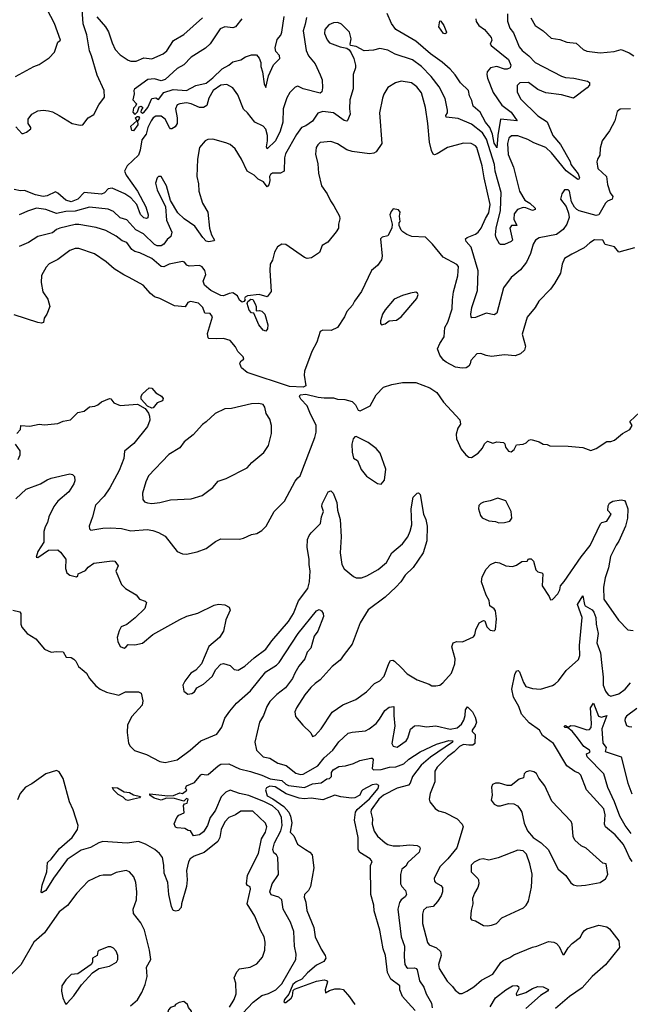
# Model space of a CAD drawing. Extents: x 1268547 to 1425625, y 515768 to 616754.
# Tile 365 of 507: x 1336078 to 1340683, y 582246 to 589679. Entities that reach past the tile are written whole.
import ezdxf

# ---------------------------------------------------------------- set-up
doc = ezdxf.new("R2010")
doc.units = 0

msp = doc.modelspace()

# ---------------------------------------------------------------- linework, layer by layer
at = {"layer": '0CON10XD'}
for points in [[(1336045, 589250), (1336185, 589325.6), (1336225, 589340), (1336300, 589390), (1336340, 589435), (1336365, 589510), (1336386.4, 589523.6), (1336339.8, 589649.8), (1336284.4, 589755), (1336281.9, 589825), (1336258.3, 589898.3), (1336243.3, 589943.3), (1336241.8, 589971.8), (1336257.1, 590055), (1336255.3, 590095), (1336215, 590223.3), (1336203.8, 590285), (1336176.9, 590315), (1336095, 590363.6), (1336055, 590401.4)], [(1336049, 588869), (1336095, 588820.8), (1336105, 588819.2), (1336130.3, 588829.7), (1336161.2, 588855), (1336161.2, 588865), (1336140.8, 588895), (1336142.7, 588927.3), (1336170, 588965), (1336215, 588990.6), (1336255, 588995.5), (1336295, 588992.2), (1336325, 588984.3), (1336375, 588955.6), (1336474.6, 588894.6), (1336535, 588882.7), (1336553.8, 588886.2), (1336595, 588937.5), (1336636.9, 588963.1), (1336674.7, 589035.3), (1336717.3, 589095), (1336715.3, 589145.3), (1336661.5, 589261.5), (1336620.4, 589405), (1336603.1, 589445), (1336584.8, 589565), (1336557, 589647), (1336545.8, 589795)], [(1338239.6, 589695), (1338231.5, 589645), (1338214.7, 589595), (1338237.7, 589447.7), (1338256.5, 589405), (1338305.6, 589345), (1338345, 589262), (1338357.9, 589225), (1338361.6, 589165), (1338356.2, 589135), (1338345, 589125.5), (1338216.7, 589156.7), (1338175, 589176.5), (1338155, 589170), (1338115, 589130), (1338091.2, 589088.8), (1338065.3, 589005), (1338062.6, 588905), (1338042.8, 588837.2), (1338006, 588765), (1337945, 588704.6), (1337938.3, 588718.3), (1337947.3, 588765), (1337945.6, 588805.6), (1337933, 588853), (1337914.2, 588875), (1337850, 588905), (1337795.6, 588975.6), (1337764.5, 589004.5), (1337722.4, 589112.4), (1337685, 589164.3), (1337639.5, 589189.5), (1337595, 589184.7), (1337537.8, 589145), (1337503.6, 589086.4), (1337489.8, 589030.2), (1337465, 589015.6), (1337435, 589016.8), (1337370, 589045), (1337335, 589052.6), (1337285.3, 589044.7), (1337265, 589035.6), (1337252.5, 589005), (1337265, 588937.5), (1337264.7, 588895), (1337249.4, 588870.6), (1337225, 588855.3), (1337215, 588856.2), (1337207.8, 588865), (1337175, 588928.9), (1337145, 588951.2), (1337105, 588951.1), (1337085, 588936.9), (1337069.1, 588915), (1337043.5, 588865), (1337032.5, 588815), (1336998.6, 588771.4), (1336985.7, 588694.3), (1336972.6, 588657.4), (1336889.4, 588575), (1336868.5, 588535), (1336880.4, 588505), (1336966.4, 588385), (1337030, 588265), (1337046.9, 588205), (1337045, 588182.5), (1337035, 588178.6), (1337015, 588183.5), (1336989.4, 588209.4), (1336961.2, 588285), (1336915.4, 588335.4), (1336871.8, 588365), (1336775, 588407.5), (1336745, 588403.1), (1336718.1, 588371.9), (1336695, 588360.6), (1336565, 588373.6), (1336515.7, 588324.3), (1336465, 588305.2), (1336425.5, 588315.5), (1336365, 588370), (1336348.3, 588378.3), (1336285, 588349.8), (1336255, 588344.2), (1336197.5, 588357.5), (1336115, 588388.5), (1336083.1, 588386.9), (1336035, 588396.9)], [(1336660.4, 589700.4), (1336725.3, 589625.3), (1336748.3, 589588.3), (1336774.7, 589505), (1336798.8, 589455), (1336835, 589414.4), (1336895, 589373.1), (1336915, 589365.7), (1336955, 589367.1), (1337015, 589390), (1337075, 589384.2), (1337159.4, 589420.6), (1337187.1, 589445), (1337238.3, 589521.7), (1337315, 589567.5), (1337456.5, 589693.5)], [(1337753.3, 589685), (1337705.8, 589624.2), (1337685, 589618), (1337625, 589624), (1337590.7, 589609.3), (1337515, 589495.8), (1337479.2, 589465), (1337371.9, 589395), (1337315, 589339.4), (1337265, 589310), (1337175, 589227.5), (1337145, 589216.9), (1337095, 589232.5), (1337045, 589228.5), (1336943.3, 589155), (1336937.5, 589145), (1336941.7, 589118.3), (1336930, 589075), (1336957.5, 589045), (1336950, 589025), (1336935, 589010), (1336930.7, 588980.7), (1336945, 588962.5), (1336965, 588982.5), (1336980, 589020), (1336993.9, 589026.1), (1337005.6, 589015), (1336993, 588997), (1336992.4, 588982.4), (1337002.8, 588972.8), (1337015, 588977.7), (1337045, 589015.4), (1337074.8, 589085.2), (1337105, 589089.6), (1337125, 589076.2), (1337165, 589129.2), (1337235, 589153.3), (1337335, 589143.9), (1337405, 589181.8), (1337485, 589200.7), (1337535, 589239.4), (1337605, 589306.9), (1337654.8, 589335.2), (1337685, 589360.9), (1337744.4, 589375.6), (1337780.2, 589399.8), (1337825, 589414.4), (1337863, 589413), (1337885, 589388), (1337896.2, 589355), (1337895.7, 589325), (1337909.7, 589285), (1337922.3, 589195), (1337935, 589167.5), (1337953.5, 589255), (1337990.8, 589339.2), (1338039.2, 589385), (1338037.9, 589407.9), (1338010, 589440), (1338004.3, 589465.7), (1338020.5, 589529.5), (1338047.5, 589562.5), (1338055.6, 589584.4), (1338072.8, 589702.8)], [(1339516.7, 589685), (1339519.6, 589665), (1339540.9, 589635), (1339582.2, 589605), (1339634.4, 589545), (1339639.2, 589525), (1339627.1, 589495), (1339633.3, 589485), (1339765, 589378.2), (1339782.1, 589335), (1339777.1, 589315), (1339755, 589305.7), (1339735, 589306.1), (1339675, 589324.5), (1339629.4, 589315), (1339603.5, 589285), (1339600, 589265), (1339605, 589238.8), (1339649.7, 589129.7), (1339713.3, 589035), (1339785, 588980), (1339830, 588915), (1339705, 588928), (1339682.9, 588805), (1339675, 588711.2), (1339672.2, 588725), (1339655, 588746.7), (1339643.8, 588815), (1339624.1, 588864.1), (1339590.2, 588905), (1339549.7, 588979.7), (1339497.6, 589025), (1339488.5, 589068.5), (1339470, 589105), (1339463.6, 589145), (1339403.3, 589203.3), (1339362.6, 589262.6), (1339323.1, 589305), (1339265, 589357.8), (1339175, 589422.3), (1339065.9, 589515.9), (1338915.6, 589605), (1338881.3, 589651.3), (1338848.6, 589725)], [(1339757.8, 589722.2), (1339757.7, 589667.7), (1339775.4, 589615), (1339800.9, 589580.9), (1339845.4, 589475), (1339867.7, 589447.7), (1339916.3, 589406.3), (1339964.3, 589355), (1340165, 589253.1), (1340195, 589242.9), (1340257, 589237), (1340360, 589215), (1340373.9, 589203.9), (1340373.8, 589185), (1340356.2, 589165), (1340255, 589087.8), (1340165, 589111.8), (1340045, 589126.6), (1339985, 589152.4), (1339914.4, 589205.6), (1339848.8, 589201.2), (1339828.3, 589181.7), (1339830.5, 589135), (1339855, 589081.4), (1339985, 588953.1), (1340056.7, 588906.7), (1340099.2, 588805), (1340156.2, 588736.2), (1340228.1, 588608.1), (1340235.3, 588585), (1340290, 588515), (1340298.9, 588485), (1340295, 588475.6), (1340286.2, 588473.8), (1340199, 588539), (1340088, 588675), (1340045, 588713.7), (1339955, 588748.2), (1339911.1, 588775), (1339835, 588801.9), (1339787.1, 588802.9), (1339766.6, 588783.4), (1339756.2, 588745), (1339761.9, 588661.9), (1339802.9, 588565), (1339848.2, 588385), (1339887.8, 588317.8), (1339925, 588294.3), (1339964.3, 588255), (1339964, 588245), (1339945, 588239.6), (1339895, 588258.9), (1339875, 588260)], [(1339875, 588260), (1339832.9, 588247.1), (1339807.7, 588212.3), (1339804.2, 588174.3), (1339826.7, 588125), (1339785.6, 588124.4), (1339774.3, 588105.7), (1339793.3, 588015), (1339785, 588003.3), (1339735, 587981.2), (1339705, 587981.2), (1339695, 587987.5), (1339671.2, 588031.2), (1339666.4, 588055), (1339670.8, 588105), (1339702.6, 588237.4), (1339708.3, 588375), (1339664.4, 588535), (1339657.7, 588585), (1339597.2, 588777.2), (1339567.7, 588825), (1339485, 588891.1), (1339385, 588933.5), (1339295, 588942), (1339292, 588955), (1339302.9, 588975), (1339304.4, 588995), (1339287.1, 589085), (1339241.9, 589171.9), (1339180.1, 589250.1), (1339108.6, 589325), (1339041.2, 589375), (1338909.8, 589419.8), (1338855, 589447.8), (1338795, 589461.9), (1338745, 589450), (1338675, 589443.3), (1338615, 589477.5), (1338573.3, 589483.3), (1338570, 589495), (1338578, 589535), (1338565.8, 589585), (1338505, 589644.3), (1338476.9, 589656.9), (1338445, 589656.4), (1338409.2, 589640.8), (1338378.1, 589605), (1338376.7, 589575), (1338396.3, 589526.3), (1338415, 589504), (1338495, 589473.3), (1338543.9, 589463.9), (1338561.7, 589451.7), (1338578.3, 589428.3), (1338597.1, 589387.1), (1338610.8, 589335), (1338610.8, 589315), (1338592.9, 589265), (1338591.7, 589158.3), (1338567.1, 589075), (1338564.4, 589005), (1338570, 588965), (1338550.8, 588919.2), (1338545, 588913.8), (1338525, 588919.2), (1338445, 588975.4), (1338363.3, 588986.7), (1338326.5, 588973.5), (1338285, 588912.5), (1338235, 588876.9), (1338203.6, 588866.4), (1338165, 588811.9), (1338083.2, 588666.8), (1338074.7, 588635), (1338073.5, 588535), (1338045, 588519.3), (1337985, 588520.6), (1337969.3, 588510.7), (1337961.4, 588495), (1337964.4, 588465), (1337957.6, 588432.4), (1337945, 588416.2), (1337916.2, 588455), (1337875, 588474), (1337845.8, 588505.8), (1337793.3, 588535), (1337751.5, 588625), (1337702.5, 588705), (1337665, 588736.5), (1337631.3, 588748.7), (1337535, 588778.1), (1337495.8, 588774.2), (1337476.7, 588765), (1337434.4, 588715), (1337419.4, 588625), (1337413.1, 588495), (1337425, 588440), (1337427.5, 588385), (1337456.7, 588295), (1337495.6, 588225), (1337508.5, 588105), (1337523.8, 588053.8), (1337546.2, 588015), (1337540.7, 588009.3), (1337505, 588001.9), (1337485, 588008.1), (1337459.1, 588035), (1337399.3, 588119.3), (1337318.1, 588175), (1337271.3, 588221.3), (1337215.5, 588315), (1337185, 588423.8), (1337145, 588494), (1337125, 588496.2), (1337113.3, 588485), (1337102, 588445), (1337114.3, 588395), (1337176.4, 588266.4), (1337185.4, 588165), (1337223.9, 588075), (1337217.3, 588042.7), (1337190.2, 588019.8), (1337165.9, 587984.1), (1337145, 587972.9), (1337115, 587972.2), (1337095, 587983.1), (1337011.2, 588061.2), (1336953.4, 588093.4), (1336885, 588168), (1336835, 588182.7), (1336785, 588229.8), (1336745, 588249.2), (1336605, 588263.2), (1336495, 588233.3), (1336425, 588230.8), (1336355, 588217.1), (1336275, 588247.1), (1336205, 588255.4), (1336135.4, 588234.6), (1336110.2, 588219.8), (1336075, 588206.5)], [(1339285, 589572.5), (1339274.2, 589575), (1339239.5, 589625), (1339245, 589671.2), (1339255, 589667.5), (1339276.1, 589635), (1339295.5, 589585), (1339293.9, 589576.1), (1339285, 589572.5)], [(1339932.4, 589692.4), (1339965, 589635.8), (1340025, 589595.6), (1340085, 589540.5), (1340150.6, 589530.6), (1340205, 589510.5), (1340275, 589501.4), (1340328, 589455), (1340355, 589442.7), (1340455, 589429.1), (1340560.7, 589439.3), (1340615, 589452.9), (1340675, 589428.8), (1340710, 589405)], [(1340683.3, 589006.7), (1340605, 589003.8), (1340583.8, 588985), (1340567.1, 588915), (1340525, 588840.8), (1340469.4, 588765), (1340455, 588710), (1340454.1, 588655.9), (1340434.4, 588625.6), (1340430, 588605), (1340437.5, 588555), (1340504.4, 588494.4), (1340511.9, 588435), (1340530.7, 588370.7), (1340550, 588345), (1340546.9, 588325), (1340511.5, 588308.5), (1340495, 588293.8), (1340445, 588205.8), (1340425, 588200), (1340296.7, 588235), (1340280, 588245), (1340262.9, 588262.9), (1340240, 588305), (1340225, 588383.3), (1340215, 588393.8), (1340186.4, 588393.6), (1340166.7, 588365), (1340156.7, 588325), (1340198.6, 588268.6), (1340217.5, 588217.5), (1340221.1, 588185), (1340205, 588135.7), (1340176, 588094), (1340125, 588056.7), (1339995, 588031.9), (1339966.5, 588013.5), (1339950.3, 587985), (1339930.3, 587915), (1339900.7, 587849.3), (1339855, 587790), (1339785, 587733.3), (1339726.4, 587655), (1339677.3, 587462.7), (1339655, 587450), (1339595, 587464.5), (1339515, 587431.9), (1339488.8, 587428.8), (1339482.5, 587435), (1339480, 587455), (1339486.4, 587505), (1339531.3, 587635), (1339536.6, 587783.4), (1339482, 587962), (1339444.4, 588005), (1339439.2, 588025), (1339451.2, 588035), (1339515, 588059.2), (1339535, 588074.6), (1339557.1, 588105), (1339591.9, 588178.1), (1339615, 588222), (1339625.4, 588285), (1339580, 588485), (1339565.9, 588575), (1339524.2, 588715), (1339515, 588728), (1339482.5, 588745), (1339425, 588747.1), (1339305, 588714.4), (1339225, 588665.5), (1339205, 588660), (1339195, 588664), (1339182.2, 588692.2), (1339167.9, 588755), (1339156.3, 588896.3), (1339138.2, 589015), (1339108, 589128), (1339072.9, 589172.9), (1339032.4, 589202.4), (1338955, 589216), (1338912.7, 589202.7), (1338853, 589167), (1338823.3, 589116.7), (1338813.1, 589086.9), (1338791.8, 588975), (1338809.5, 588745), (1338765, 588681.4), (1338747.8, 588672.2), (1338715, 588667.3), (1338585, 588683.6), (1338545, 588696.5), (1338475, 588742.5), (1338425, 588760.5), (1338345, 588751.9), (1338325.4, 588734.6), (1338314.5, 588715), (1338309.6, 588665), (1338325, 588590), (1338330.6, 588520.6), (1338354.4, 588425), (1338395.4, 588365.4), (1338420.7, 588310.7), (1338447.5, 588275), (1338488.6, 588195), (1338492.5, 588175), (1338481.2, 588135), (1338482, 588105), (1338463.6, 588076.4), (1338401.7, 587998.3), (1338360, 587975), (1338337.7, 587922.3), (1338278.5, 587881.5), (1338245, 587876.9), (1338225, 587884.4), (1338085, 587981.4), (1338055, 587985.6), (1338021.4, 587965), (1337998.6, 587925), (1337985, 587862.5), (1337967.1, 587832.9), (1337964.4, 587785), (1337973.6, 587626.4), (1337945, 587586.2), (1337883.6, 587603.6), (1337795, 587593.3), (1337777.5, 587585), (1337772.5, 587575), (1337777.5, 587565), (1337769.3, 587550.7), (1337755, 587546.7), (1337735, 587561.2), (1337721.2, 587595), (1337685, 587616), (1337657.7, 587612.3), (1337615, 587594.2), (1337595, 587596.7), (1337519.5, 587635), (1337472.1, 587675), (1337462.1, 587705), (1337480.6, 587755), (1337473.1, 587785), (1337455, 587814.3), (1337434.5, 587824.5), (1337355, 587819.4), (1337338.8, 587825), (1337319.4, 587849.4), (1337305, 587854.2), (1337205, 587834.2), (1337165, 587814.3), (1337145, 587815.7), (1337075, 587877.1), (1336985, 587917.8), (1336945, 587927.8), (1336923.6, 587945), (1336885, 587996.3), (1336850.6, 588010.6), (1336805.3, 588045.3), (1336726.7, 588086.8), (1336655, 588110.7), (1336525, 588132.7), (1336495, 588132.3), (1336381.2, 588105), (1336355, 588094.4), (1336325, 588070), (1336215, 588041.9), (1336145, 587995.7), (1336075, 587967.5)], [(1336935, 588840), (1336923.4, 588843.4), (1336915.6, 588875), (1336960, 588915), (1336951.2, 588938.8), (1336962.5, 588947.5), (1336975, 588947.1), (1336982.5, 588935), (1336967.3, 588912.7), (1336968.8, 588885), (1336935, 588840)], [(1340715, 587957.5), (1340595, 587923.3), (1340563.6, 587963.6), (1340492, 587982), (1340475, 588015.6), (1340413.2, 588016.8), (1340378, 587995), (1340335, 587956), (1340240.7, 587909.3), (1340186.7, 587875), (1340167.7, 587832.3), (1340155.5, 587765), (1340111.7, 587688.3), (1340080.8, 587645), (1339992, 587555), (1339964, 587505), (1339905, 587432.5), (1339868, 587305), (1339891.4, 587215), (1339884.3, 587185), (1339855, 587155.6), (1339815, 587141.5), (1339735, 587147.8), (1339635, 587137.1), (1339595, 587144), (1339555, 587158.8), (1339525, 587157.5), (1339478.8, 587105), (1339475, 587080), (1339465, 587063.3), (1339445, 587052), (1339415, 587048.8), (1339365, 587056.7), (1339295, 587092.5), (1339275, 587108), (1339245, 587146.2), (1339229.4, 587195), (1339245.5, 587235), (1339280, 587285), (1339284, 587355), (1339305.5, 587394.5), (1339340.5, 587495), (1339340.8, 587565), (1339348.9, 587625), (1339381.9, 587745), (1339387.1, 587815), (1339375, 587830), (1339271.2, 587885), (1339192, 587985), (1339137, 588037), (1339035, 588042.5), (1338996.4, 588056.4), (1338967, 588077), (1338955, 588090), (1338940, 588125), (1338940, 588145), (1338947.5, 588155), (1338942.5, 588195), (1338946.7, 588225), (1338935, 588242.5), (1338895, 588250), (1338878.3, 588231.7), (1338870, 588205), (1338887.5, 588135), (1338883.3, 588105), (1338855, 588046.7), (1338812.3, 588037.7), (1338800, 588025), (1338811.2, 587895), (1338806.2, 587865), (1338775.5, 587824.5), (1338730, 587785), (1338655, 587628), (1338601.9, 587555), (1338587.1, 587525), (1338545, 587475.8), (1338526.7, 587435), (1338473.6, 587356.4), (1338427.6, 587332.4), (1338365, 587336.2), (1338343.8, 587325), (1338318.1, 587245), (1338281.9, 587175), (1338224.5, 587025), (1338223.3, 586995), (1338236.7, 586915), (1338215, 586904.3), (1338111.4, 586908.6), (1337793.3, 587015), (1337750.5, 587050.5), (1337740, 587075), (1337737.5, 587085), (1337747, 587103), (1337767.5, 587115), (1337762.5, 587135), (1337723.9, 587173.9), (1337705, 587210), (1337665, 587257.5), (1337615, 587271.2), (1337565, 587268.6), (1337505, 587272.9), (1337497.9, 587277.9), (1337495, 587308.8), (1337531.6, 587435), (1337515, 587460.9), (1337474.5, 587464.5), (1337460, 587505), (1337425, 587540), (1337365, 587552.5), (1337346.7, 587545), (1337325, 587512.5), (1337245, 587517.8), (1337135, 587574.2), (1337095, 587586.2), (1337065, 587611.4), (1337010, 587675), (1336903.8, 587733.8), (1336862.1, 587752.1), (1336789.3, 587799.3), (1336730, 587850), (1336641.2, 587911.2), (1336525, 587951.8), (1336495, 587951.1), (1336455, 587935.6), (1336365, 587868.1), (1336300.8, 587835), (1336278.3, 587811.7), (1336241.7, 587748.3), (1336238.6, 587695), (1336253.1, 587625), (1336289.8, 587569.8), (1336306, 587515), (1336283.3, 587455), (1336263.3, 587425), (1336256.1, 587393.9), (1336241.7, 587388.3), (1336215, 587391.8), (1336035, 587450)], [(1338806.2, 587376.2), (1338835, 587384), (1338865, 587406), (1338919.1, 587410.9), (1338955, 587436), (1339074, 587575), (1339083.3, 587603.3), (1339077.5, 587615), (1339065, 587621.2), (1339024.3, 587615.7), (1338965, 587597.5), (1338901.6, 587568.4), (1338835, 587488.8), (1338814.4, 587455), (1338799.4, 587405), (1338800, 587385), (1338806.2, 587376.2)], [(1337935, 587327.5), (1337915, 587334.2), (1337881.9, 587375), (1337843.3, 587463.3), (1337825, 587465.8), (1337807.1, 587485), (1337793.3, 587536.7), (1337798.8, 587551.2), (1337820.5, 587569.5), (1337835, 587566.7), (1337854.4, 587535), (1337860.8, 587515), (1337860.7, 587480.7), (1337886.2, 587483.8), (1337905, 587478.6), (1337925.6, 587455), (1337949.4, 587375), (1337946.7, 587345), (1337935, 587327.5)], [(1337075, 586747.5), (1337041.1, 586761.1), (1336994.2, 586815), (1336994.3, 586835.7), (1337004.4, 586855.6), (1337055, 586898.8), (1337075, 586897.5), (1337105, 586862.5), (1337146.4, 586836.4), (1337159.3, 586819.3), (1337155, 586802.5), (1337115, 586787.5), (1337085, 586750), (1337075, 586747.5)], [(1337335, 585643.3), (1337415, 585661.2), (1337485, 585686.7), (1337555, 585740), (1337595, 585760), (1337735, 585758), (1337765.8, 585764.2), (1337825, 585793.3), (1337865, 585800), (1337905, 585823.8), (1337936.2, 585855), (1337996.2, 585965), (1338076, 586045), (1338156, 586195), (1338175, 586221.2), (1338194.2, 586235.8), (1338303.9, 586523.9), (1338313.8, 586565), (1338312.5, 586615), (1338265, 586712.5), (1338246.2, 586765), (1338197.5, 586815), (1338187.5, 586835), (1338194.2, 586845.8), (1338235, 586851.4), (1338328.3, 586828.3), (1338375, 586824.2), (1338445, 586824.2), (1338475, 586814), (1338530.7, 586810.7), (1338585, 586796.7), (1338610.5, 586770.5), (1338631.2, 586731.2), (1338645, 586726.7), (1338720, 586765), (1338765, 586847.5), (1338822.5, 586905), (1338885, 586924.3), (1338965, 586939.2), (1339065, 586940), (1339169.8, 586899.8), (1339223.8, 586865), (1339275, 586791.2), (1339397.3, 586657.3), (1339403.3, 586625), (1339381.2, 586595), (1339370.5, 586549.5), (1339372.5, 586515), (1339407, 586437), (1339443, 586393), (1339465, 586376.7), (1339485.9, 586374.1), (1339534.2, 586405.8), (1339568.8, 586445), (1339582.7, 586477.3), (1339605, 586497.5), (1339645, 586482.5), (1339675, 586492.5), (1339726.4, 586486.4), (1339737, 586477), (1339741.7, 586451.7), (1339765, 586422.5), (1339785, 586417.5), (1339807.5, 586435), (1339825, 586470), (1339875, 586473.8), (1339897.5, 586485), (1339917.5, 586505), (1339935, 586508.8), (1339995, 586491.2), (1340025, 586474), (1340055, 586471.2), (1340075, 586462), (1340215, 586459.2), (1340325, 586449.2), (1340385, 586425.8), (1340425, 586442.2), (1340505, 586493.8), (1340535, 586493.8), (1340564.2, 586505.8), (1340625, 586553.8), (1340680, 586585), (1340696.2, 586615), (1340680, 586645), (1340754, 586715)], [(1336667.9, 586772.1), (1336695, 586793.1), (1336755, 586820), (1336765, 586817.5), (1336787.7, 586787.7), (1336835, 586766.7), (1336966.8, 586776.8), (1337022.8, 586742.8), (1337048.6, 586708.6), (1337056.2, 586686.2), (1337059.2, 586655), (1337041.7, 586608.3), (1336939.5, 586480.5), (1336868.6, 586421.4), (1336863.1, 586365), (1336827.8, 586275), (1336756.5, 586145), (1336715, 586082), (1336649.2, 586015), (1336627.1, 585925), (1336600.8, 585855), (1336603.8, 585835), (1336615, 585824.2), (1336705, 585841.1), (1336763.4, 585843.4), (1336845, 585837.5), (1336915, 585819.6), (1337039.7, 585829.7), (1337082.6, 585822.6), (1337125, 585806.9), (1337175, 585778.8), (1337266.2, 585665), (1337305, 585646.2), (1337335, 585643.3)], [(1336056.1, 586553.9), (1336083.3, 586585), (1336087.5, 586615), (1336155, 586609.4), (1336225, 586626), (1336265, 586620.8), (1336365, 586631.4), (1336405, 586648.9), (1336462, 586658), (1336515, 586713.3), (1336565, 586723.8), (1336604.1, 586755.9), (1336645, 586760.8), (1336667.9, 586772.1)], [(1337075, 586027.5), (1337135, 586034.6), (1337215, 586053.8), (1337371.7, 586061.7), (1337455, 586085.7), (1337533.2, 586146.8), (1337575, 586194), (1337635, 586214), (1337793.3, 586295), (1337828.8, 586335), (1337919.7, 586410.3), (1337955, 586463.3), (1337975.7, 586555), (1337975.6, 586615), (1337964.3, 586664.3), (1337935.8, 586705), (1337926.9, 586755), (1337913.3, 586775), (1337882.4, 586782.4), (1337825, 586778.2), (1337675, 586742.9), (1337625, 586741.4), (1337551.2, 586705), (1337483, 586643), (1337456.4, 586623.6), (1337385, 586546), (1337319.1, 586490.9), (1337285, 586445.8), (1337202.8, 586397.2), (1337050, 586235), (1337029.4, 586190.6), (1337004.5, 586105), (1337007.2, 586057.2), (1337019.8, 586039.8), (1337040.7, 586030.7), (1337075, 586027.5)], [(1338805, 586173.3), (1338828.3, 586201.7), (1338838.6, 586285), (1338795.5, 586405.5), (1338765, 586442), (1338705, 586485.8), (1338615, 586531.2), (1338605, 586528.8), (1338592.5, 586515), (1338582.9, 586475), (1338584.4, 586415), (1338595, 586370), (1338625, 586350), (1338653.8, 586283.8), (1338694.1, 586234.1), (1338775, 586176.7), (1338805, 586173.3)], [(1336065, 586357.5), (1336082.5, 586395), (1336080.8, 586425), (1336046.2, 586475)], [(1336048.1, 586061.9), (1336126, 586135), (1336235.8, 586174.2), (1336285, 586205.5), (1336315, 586216.7), (1336455, 586250.8), (1336476.2, 586246.2), (1336489.9, 586229.9), (1336492.4, 586197.6), (1336486.4, 586175), (1336449.2, 586115), (1336364.5, 586045), (1336335.3, 586004.7), (1336298.2, 585925), (1336287.7, 585882.3), (1336269.1, 585850.9), (1336260, 585815), (1336258.6, 585735), (1336213.5, 585665), (1336200.8, 585620.8), (1336215, 585619.2), (1336295, 585674.2), (1336365, 585676.2), (1336385, 585660), (1336425, 585607.5), (1336423.3, 585535), (1336434.2, 585504.2), (1336455, 585486.7), (1336505, 585472.5), (1336515, 585480), (1336520, 585495), (1336575, 585520), (1336593, 585547), (1336637.5, 585575), (1336775, 585593.8), (1336795, 585590), (1336820, 585555), (1336803.8, 585515), (1336845, 585413.8), (1336876.7, 585385), (1336955, 585337.5), (1336982.5, 585305), (1337025, 585290), (1337035, 585280), (1337022, 585235), (1336947.6, 585162.4)], [(1336947.6, 585162.4), (1336885, 585113.8), (1336842.5, 585095), (1336826.7, 585065), (1336813.8, 585015), (1336818.8, 584985), (1336836.1, 584946.1), (1336865, 584933.8), (1336879.3, 584940.7), (1336895, 584962.5), (1336945, 584960), (1337005, 584973.3), (1337081.7, 585038.3), (1337285, 585152), (1337337.5, 585175), (1337420.3, 585199.7), (1337545, 585258.8), (1337576.4, 585266.4), (1337625, 585262.5), (1337657.5, 585245), (1337665, 585220), (1337633, 585147), (1337615, 585063.3), (1337583.8, 585015), (1337505, 584946.7), (1337450, 584815), (1337405, 584768.8), (1337367.5, 584745), (1337324, 584686), (1337308.8, 584655), (1337315, 584610), (1337345, 584587.5), (1337375, 584592), (1337396.7, 584605), (1337412.5, 584635), (1337465, 584663.3), (1337528.7, 584721.3), (1337555.9, 584774.1), (1337595.9, 584814.1), (1337615, 584818.8), (1337665, 584803.3), (1337695, 584773.3), (1337725, 584768.8), (1337775, 584799.2), (1337845, 584861.9), (1337935, 584925.6), (1337979.6, 584990.4), (1338104.6, 585135), (1338141.8, 585195), (1338179.4, 585290.6), (1338250, 585385), (1338264.5, 585435), (1338268.9, 585515), (1338260.6, 585565), (1338261.8, 585605), (1338246.5, 585695), (1338249.5, 585755), (1338260, 585785), (1338275, 585804.2), (1338347.5, 585875), (1338354.5, 585925.5), (1338367.8, 585965), (1338355.3, 586005), (1338358, 586025), (1338405, 586114), (1338425, 586122), (1338440.8, 586105), (1338468.9, 586035), (1338474.6, 585975), (1338495.3, 585905), (1338502.9, 585775), (1338495.5, 585655), (1338506.7, 585565), (1338525, 585534.2), (1338595, 585474.3), (1338615, 585465.6), (1338655, 585466.5), (1338695, 585479.5), (1338781.2, 585528.8), (1338845, 585582.2), (1338883.8, 585655), (1338965, 585721.5), (1339005, 585774.3), (1339023.6, 585816.4), (1339034.6, 585864.6), (1339029.2, 585985), (1339045.8, 586074.2), (1339075, 586103.3), (1339085, 586106.2), (1339098, 586095), (1339122.9, 585945), (1339139.6, 585905), (1339150, 585855), (1339147.9, 585745), (1339121.5, 585655), (1339046.2, 585543.8), (1338985, 585486.5), (1338951.2, 585435), (1338915.2, 585394.8), (1338835, 585320.4), (1338705, 585224.2), (1338645.8, 585125), (1338584, 584965), (1338525, 584886.2), (1338495, 584844.2), (1338433.7, 584796.3), (1338345, 584696), (1338305, 584668), (1338273.6, 584636.4), (1338228.3, 584581.7), (1338164.2, 584485), (1338153, 584453), (1338157.5, 584417.5), (1338212.3, 584352.3), (1338273.3, 584295), (1338285, 584267.5), (1338305, 584274.4), (1338351.1, 584325), (1338435, 584450.9), (1338515, 584505.5), (1338612.4, 584547.6), (1338694, 584605), (1338753.2, 584666.8), (1338795, 584688), (1338826.1, 584723.9), (1338860.7, 584819.3), (1338875, 584842), (1338893, 584843), (1338905, 584835.7), (1338955, 584787.5), (1339001.1, 584741.1), (1339075, 584696), (1339165, 584663.8), (1339185, 584651.2), (1339215, 584648.8), (1339245, 584656.2), (1339268.3, 584671.7), (1339334.2, 584745), (1339360, 584815), (1339360.8, 584855), (1339338, 584945), (1339346.2, 584975), (1339374.2, 584985.8), (1339416.7, 584983.3), (1339499.1, 585020.9), (1339511.2, 585035), (1339518.3, 585071.7), (1339542.5, 585125), (1339575, 585142.5), (1339585, 585140), (1339601.2, 585095), (1339625, 585071.2), (1339655, 585064), (1339666.2, 585075), (1339674, 585156), (1339665.6, 585215), (1339655, 585232), (1339622.5, 585255), (1339617.5, 585295), (1339595.7, 585335), (1339560.8, 585435), (1339565, 585473.3), (1339595, 585530), (1339628.8, 585565), (1339665, 585583.1), (1339695, 585578.8), (1339745, 585555.6), (1339795, 585551.4), (1339825, 585560.6), (1339865, 585587.5), (1339905, 585590), (1339915, 585610), (1339935, 585610), (1339951.7, 585591.7), (1339970, 585525), (1339985, 585510), (1340015, 585503.3), (1340023.3, 585495), (1340017.5, 585405), (1340070, 585325), (1340080, 585300), (1340095, 585302.5), (1340135.8, 585344.2), (1340150.8, 585375), (1340156.2, 585405), (1340183.6, 585436.4), (1340312.9, 585625), (1340380.9, 585709.1), (1340458.1, 585871.9), (1340467.3, 585882.7), (1340505, 585893.8), (1340526.7, 585925), (1340537.5, 585945), (1340513.3, 585973.3), (1340515, 586010), (1340525, 586030), (1340550, 586045), (1340615, 586054.2), (1340638.3, 586048.3), (1340647.3, 586037.3), (1340664, 585985), (1340662.2, 585915), (1340646.2, 585855), (1340596.7, 585743.3), (1340575, 585710.8), (1340533.3, 585626.7), (1340518.8, 585541.2), (1340493.6, 585465), (1340480.6, 585395), (1340481.9, 585305), (1340593.8, 585145), (1340665, 585073.3), (1340705, 585066.7)], [(1339691.4, 585881.4), (1339735, 585884.2), (1339775, 585893.3), (1339788.8, 585915), (1339783.8, 585965), (1339745, 586046.2), (1339683.6, 586066.4), (1339625, 586046.7), (1339575, 586037.5), (1339555, 586027.5), (1339539.3, 586010.7), (1339537.5, 585985), (1339552.5, 585935), (1339565, 585917.5), (1339615, 585896.7), (1339665, 585891.2), (1339691.4, 585881.4)], [(1340697.2, 583325), (1340675.7, 583355), (1340655.2, 583405.2), (1340631, 583451), (1340567.3, 583525), (1340494.5, 583585), (1340486.9, 583605), (1340493.8, 583675), (1340482.4, 583722.4), (1340351.9, 583865), (1340310, 583975), (1340295, 583990), (1340265, 584002.3), (1340204.5, 584045), (1340103.4, 584215), (1340020.8, 584275), (1339997.5, 584315), (1339919.8, 584369.8), (1339863.3, 584435), (1339840.9, 584495), (1339801.2, 584565), (1339790.4, 584625), (1339813.1, 584735), (1339825, 584763.3), (1339837.5, 584765), (1339847.5, 584755), (1339876.3, 584676.3), (1339895, 584646), (1339945, 584630), (1340006.2, 584623.8), (1340095, 584651.4), (1340116.2, 584665), (1340141.7, 584688.3), (1340198.8, 584765), (1340291.7, 584848.3), (1340301.1, 584878.9), (1340299.7, 584955), (1340319.5, 585165), (1340285.6, 585265), (1340325, 585330), (1340336.4, 585265), (1340343.3, 585255), (1340394.9, 585224.9), (1340408.4, 585205), (1340422.3, 585165), (1340424.1, 585115), (1340441, 585045), (1340429.5, 584975), (1340457.9, 584897.9), (1340464.3, 584825), (1340478.8, 584715), (1340478.5, 584655), (1340495, 584610), (1340515, 584582.5), (1340535, 584571.5), (1340595, 584589.6), (1340644.5, 584625), (1340685, 584671.8)], [(1336025, 585221.9), (1336079.5, 585209.5), (1336085.9, 585195.9), (1336087.5, 585115), (1336093.7, 585093.7), (1336135, 585046.2), (1336200, 585005), (1336265, 584926.2), (1336315, 584903.8), (1336355, 584910), (1336405, 584907.5), (1336427, 584867), (1336465, 584863.8), (1336485, 584851.2), (1336501.2, 584835), (1336521.2, 584795), (1336565, 584760), (1336580.8, 584745), (1336603.1, 584705), (1336651.1, 584651.1), (1336684.6, 584624.6), (1336732.4, 584602.4), (1336825, 584580), (1336875, 584604.3), (1336973.9, 584603.9), (1336993.3, 584595), (1337005.5, 584535.5), (1337002.5, 584505), (1336922.4, 584417.6), (1336890, 584355), (1336887.3, 584297.3), (1336897.7, 584217.7), (1336910, 584195), (1336943, 584163), (1337035, 584132.5), (1337135, 584077.5), (1337175, 584070), (1337265, 584091.4), (1337364.4, 584165), (1337445, 584234.4), (1337565, 584284.4), (1337602.6, 584337.4), (1337625, 584406), (1337661.7, 584458.3), (1337712.1, 584517.9), (1337818.3, 584611.7), (1337932.9, 584755), (1338013.3, 584806.7), (1338033.4, 584826.6), (1338176.8, 585045), (1338315, 585217.1), (1338335, 585226.2), (1338355, 585217.3), (1338367.6, 585195), (1338367.8, 585172.2), (1338325, 585063.3), (1338298, 585025), (1338272.5, 584935), (1338246.3, 584903.7), (1338226.9, 584855), (1338182.1, 584797.9), (1338153.3, 584745), (1338134.2, 584705), (1338082.4, 584635), (1338016.9, 584585), (1337965, 584531.1), (1337940.8, 584495), (1337915.2, 584424.8), (1337886.6, 584375), (1337851.9, 584225), (1337863.9, 584163.9), (1337914, 584115), (1337965, 584103.6), (1338025, 584066.1), (1338087.6, 584047.6), (1338160, 583990), (1338195, 583981.3), (1338215, 583983.8), (1338325.2, 584044.8), (1338375, 584105.6), (1338439.5, 584165), (1338485, 584228.1), (1338555, 584292), (1338585, 584301.4), (1338685, 584311.1), (1338714, 584326), (1338765, 584364.4), (1338792.1, 584397.9), (1338830.6, 584465), (1338865, 584487.8), (1338900, 584495), (1338899.1, 584425), (1338906.7, 584345), (1338883.6, 584213.6), (1338895, 584193.8), (1338925, 584187.5), (1338992.2, 584235), (1339004.5, 584255), (1339025, 584324), (1339055, 584347.8), (1339085, 584350.5), (1339145, 584341.5), (1339215, 584346.8), (1339325, 584321.7), (1339377.7, 584332.3), (1339409.9, 584360.1), (1339428.5, 584391.5), (1339438, 584425), (1339440.4, 584469.6), (1339455, 584491.2), (1339492.6, 584452.6), (1339513.4, 584413.4), (1339523.1, 584375), (1339512.7, 584347.3), (1339490, 584315), (1339490.8, 584305), (1339511.5, 584281.5), (1339509.4, 584215), (1339495, 584201.4), (1339465, 584202.3), (1339425, 584206.6), (1339395, 584191.3), (1339355, 584151.2), (1339305, 584113.6), (1339227.3, 584035), (1339208.9, 584005), (1339207.5, 583925), (1339173.6, 583836.4), (1339166.2, 583795), (1339171.2, 583775), (1339210, 583725), (1339235, 583706.2), (1339285, 583692.5), (1339376.1, 583646.1), (1339415.8, 583605), (1339421.1, 583585), (1339373.3, 583426.7), (1339306.4, 583343.6), (1339245, 583284.3), (1339204.4, 583195), (1339205.6, 583175.6), (1339214, 583165), (1339255, 583141.9), (1339267.1, 583127.1), (1339265.5, 583095.5), (1339255.4, 583065), (1339229.1, 583020.9), (1339195.6, 582985), (1339145, 582975.7), (1339123, 582957)], [(1340688.4, 583535), (1340643.6, 583595), (1340604.7, 583665), (1340563.4, 583773.4), (1340512.3, 583882.3), (1340482.5, 583985), (1340358, 584115), (1340353.1, 584136.9), (1340375, 584146.2), (1340380.8, 584155), (1340375.8, 584165), (1340331.8, 584191.8), (1340285, 584258), (1340245, 584307.1), (1340212.5, 584332.5), (1340192.5, 584335), (1340185, 584347.5), (1340195, 584350), (1340215, 584337.5), (1340235, 584350), (1340265, 584348.9), (1340355, 584316.7), (1340375, 584321.4), (1340386.5, 584335), (1340391.1, 584365), (1340383.5, 584485), (1340405, 584520), (1340441.7, 584421.7), (1340465, 584413.3), (1340505.5, 584425.5), (1340467.5, 584325), (1340476.3, 584216.3), (1340501.2, 584185), (1340492.5, 584155), (1340615, 584114), (1340665.2, 583915), (1340693.1, 583835)], [(1340730.9, 584479.1), (1340655, 584421.2), (1340642.9, 584405), (1340640.9, 584389.1), (1340655, 584351.2), (1340672.1, 584342.1), (1340695, 584341.4)], [(1337760.4, 582179.6), (1337837.4, 582262.6), (1337905, 582311.8), (1337955, 582327.9), (1338010.6, 582355), (1338055, 582399.4), (1338160.4, 582585), (1338161.8, 582625), (1338150, 582685), (1338144.5, 582795), (1338118.9, 582865), (1338064.5, 582965), (1338054.4, 583035), (1338033.3, 583053.3), (1337975, 583072.7), (1337965.4, 583095), (1337981.8, 583155), (1338030.8, 583225), (1338025.5, 583355), (1338015, 583374.2), (1337995, 583389.2), (1337987.5, 583415), (1337998.5, 583465), (1338046.3, 583555), (1338058.4, 583595), (1338053.2, 583655), (1338030.5, 583705), (1337985, 583744.8), (1337925, 583773), (1337805, 583821.8), (1337736.2, 583836.2), (1337665, 583862.5), (1337633.6, 583846.4), (1337598, 583812), (1337555, 583712), (1337532.4, 583677.6), (1337514.3, 583655.7), (1337495, 583596.7), (1337465, 583548.8), (1337435, 583526.2), (1337388.3, 583518.3), (1337366.2, 583556.2), (1337348.3, 583558.3), (1337323, 583573), (1337265, 583577.5), (1337253.8, 583583.8), (1337243, 583607), (1337262.5, 583655), (1337277, 583673), (1337318.3, 583691.7), (1337313, 583747), (1337321.7, 583758.3), (1337340, 583765), (1337347.5, 583795), (1337335, 583800), (1337315, 583780), (1337245, 583800.6), (1337185, 583800.8), (1337145, 583787.5), (1337091.7, 583801.7), (1337060, 583825), (1337060, 583835), (1337195, 583818.6), (1337237.8, 583822.2), (1337285, 583841.9), (1337305, 583838), (1337335, 583860), (1337337.5, 583865), (1337327.5, 583875), (1337336.7, 583895), (1337395, 583921.2), (1337445, 583977.5), (1337455, 583983.3), (1337485, 583977.1), (1337499.3, 583980.7), (1337573.6, 584046.4), (1337595, 584058), (1337655, 584060), (1337734.6, 584024.6), (1337817.5, 584002.5), (1337905, 583976.5), (1337967.6, 583947.6), (1338055, 583935.2), (1338085, 583906.8), (1338105, 583897.3), (1338225, 583883.6), (1338285, 583910.7), (1338352.3, 583917.7), (1338395, 583946.7), (1338415, 583950), (1338430, 583965), (1338430, 583995), (1338442, 584015), (1338485, 584041.4), (1338535, 584046.2), (1338595, 584062.9), (1338643.4, 584086.6), (1338725, 584104.2), (1338735, 584103.8), (1338742.7, 584092.7), (1338736.5, 584026.5), (1338745, 584014.6), (1338805, 584019.5), (1338866.4, 584036.4), (1338915, 584039.2), (1338975, 584062.2), (1339013.1, 584096.9), (1339098.1, 584151.9), (1339220.3, 584210.3), (1339315, 584237.7), (1339345.5, 584235.5), (1339342.3, 584225), (1339175, 584110.4), (1339105, 584050.2), (1339040.3, 583965), (1339022.3, 583915), (1339010.5, 583899.5), (1338925, 583876.5), (1338822.4, 583825), (1338785, 583794.7), (1338727.3, 583715), (1338726.2, 583695), (1338738.5, 583645), (1338736.1, 583605), (1338751.7, 583551.7), (1338775.7, 583515), (1338834.7, 583464.7), (1338855, 583452.7), (1338895, 583443.2), (1338945, 583441.5), (1339019.1, 583449.1), (1339075, 583444.2), (1339094.1, 583434.1), (1339098.8, 583425), (1339090.8, 583395), (1339004.6, 583315), (1338990.4, 583289.6), (1338958.6, 583265), (1338949.5, 583225), (1338950.6, 583155), (1338960.6, 583135), (1338988.1, 583105), (1338994.5, 583075), (1338983.6, 583056.4), (1338955.5, 583035), (1338941.1, 583015), (1338929.2, 582965), (1338955.3, 582755.3), (1338979.2, 582685), (1338976.9, 582605), (1338983.5, 582545), (1338994.4, 582525), (1339005, 582518.5), (1339055, 582520.4), (1339066.7, 582516.7), (1339075.3, 582505.3), (1339092.4, 582422.4), (1339124.6, 582375), (1339144.3, 582324.3), (1339183.9, 582255), (1339188.3, 582218.3)], [(1337659.6, 582225), (1337695, 582280.8), (1337710.9, 582325), (1337707.1, 582405), (1337695.7, 582445.7), (1337715, 582490), (1337736.4, 582513.6), (1337815, 582525.7), (1337865, 582551.4), (1337909.3, 582600.7), (1337925.5, 582654.5), (1337928.5, 582715), (1337922.5, 582755), (1337894.7, 582804.7), (1337850.2, 582910.2), (1337792.1, 583005), (1337819.1, 583115), (1337815, 583133.3), (1337795, 583142), (1337787.1, 583155), (1337795, 583220), (1337879.3, 583385), (1337901.8, 583495), (1337930.4, 583545), (1337942.7, 583585), (1337932.3, 583612.3), (1337835, 583702.9), (1337745.4, 583704.6), (1337704.2, 583675), (1337654.3, 583655), (1337625, 583622.9), (1337597.3, 583565), (1337586.9, 583505), (1337573.1, 583475), (1337469.4, 583390.6), (1337392.5, 583365), (1337364.4, 583345), (1337349.8, 583320.2), (1337335.5, 583255), (1337340.8, 583185), (1337335.5, 583135), (1337297.8, 583005), (1337295, 582977.5), (1337275, 582953.3), (1337255, 582948.8), (1337235, 582953.3), (1337223.1, 582983.1), (1337203.1, 583075), (1337194.5, 583165), (1337166.5, 583235), (1337165.2, 583295.2), (1337154, 583355), (1337132, 583385), (1337096.9, 583415), (1337026.9, 583455), (1336975, 583473.5), (1336888.4, 583461.6), (1336705, 583473.8), (1336675, 583464.6), (1336610.8, 583429.2), (1336540.7, 583409.3), (1336435, 583337.8), (1336332, 583198), (1336275, 583105.8), (1336245, 583086.7), (1336240, 583095), (1336246.2, 583145), (1336281.5, 583245), (1336287.1, 583315), (1336315, 583341.1), (1336377.5, 583422.5), (1336474.1, 583505.9), (1336513.7, 583566.3), (1336517.8, 583595), (1336481.9, 583715), (1336452.4, 583775), (1336405, 583950.6), (1336375, 584001.4), (1336355, 584011.9), (1336275, 583985.5), (1336168.7, 583911.3), (1336120.8, 583885), (1336082.3, 583837.7), (1336060.6, 583789.4)], [(1340285, 583138.8), (1340345, 583144), (1340455, 583164), (1340495.9, 583194.1), (1340513.6, 583226.4), (1340500, 583305), (1340475, 583310), (1340350, 583425), (1340313.2, 583443.2), (1340264, 583484), (1340252.8, 583512.8), (1340244.5, 583605), (1340236.7, 583625), (1340090, 583780), (1340036.9, 583895), (1339993.4, 583953.4), (1339975, 583988.8), (1339955, 584000.8), (1339925, 584008), (1339898.3, 584001.7), (1339883.3, 583985), (1339877.5, 583955), (1339843.9, 583946.1), (1339785, 583896.7), (1339753, 583897), (1339695, 583916.2), (1339665, 583916.2), (1339643.3, 583905), (1339636.7, 583885), (1339640, 583825), (1339633, 583787), (1339655, 583757.5), (1339680, 583745), (1339704.1, 583744.1), (1339765, 583761.2), (1339805, 583760), (1339831.2, 583745), (1339850.6, 583720.6), (1339864.2, 583695), (1339883, 583613), (1339906.2, 583555), (1339950, 583505), (1340010, 583465), (1340062.5, 583415), (1340138, 583265), (1340197.5, 583217.5), (1340235, 583163.3), (1340255, 583146.7), (1340285, 583138.8)], [(1339059.1, 582199.1), (1339007.1, 582257.1), (1338964.7, 582304.7), (1338945.4, 582355), (1338944.5, 582385), (1338876, 582436), (1338851.4, 582485), (1338835.9, 582615), (1338819.2, 582665), (1338794.6, 582805), (1338751.4, 582951.4), (1338748.1, 582995), (1338726.4, 583075), (1338724.2, 583294.2), (1338735.8, 583325), (1338720.8, 583345), (1338642.9, 583392.9), (1338630.4, 583415), (1338631.3, 583505), (1338603.5, 583635), (1338609.5, 583695), (1338622.5, 583717.5), (1338715, 583796.4), (1338780.9, 583875), (1338786.8, 583896.8), (1338767.4, 583907.4), (1338735, 583902), (1338665, 583864.7), (1338654.7, 583855), (1338642.1, 583825), (1338605, 583803.5), (1338581.2, 583801.2), (1338500.9, 583810.9), (1338455, 583823.3), (1338365, 583789.6), (1338275, 583801.8), (1338223.3, 583796.7), (1338185, 583802.1), (1338086.9, 583835), (1338005, 583888.5), (1337965, 583891.7), (1337939.9, 583880.1), (1337931.6, 583865), (1337945, 583818.9), (1337987.6, 583797.6), (1338068.9, 583738.9), (1338106.3, 583695), (1338119.8, 583665), (1338130.7, 583615), (1338117.5, 583545), (1338145, 583517.1), (1338173.9, 583455), (1338232.2, 583415), (1338265.8, 583395), (1338283.1, 583373.1), (1338295.1, 583275), (1338271, 583135), (1338255, 583105.4), (1338224.4, 583075), (1338222.9, 583055), (1338236.6, 583016.6), (1338242.3, 582955), (1338295.8, 582825), (1338306.9, 582755), (1338350.9, 582660.9), (1338381.6, 582615), (1338385.3, 582595), (1338371.3, 582568.7), (1338315, 582540), (1338247.8, 582482.2), (1338205.4, 582434.6), (1338163.5, 582416.5), (1338137.6, 582395), (1338108.1, 582321.9), (1338075, 582282.5), (1338069.1, 582265), (1338075, 582258.5), (1338085, 582260.4), (1338125, 582291.3), (1338135, 582309.2), (1338141.2, 582348.8), (1338151, 582359), (1338261, 582399), (1338315, 582420.7), (1338375, 582430), (1338391.8, 582425), (1338398.4, 582415), (1338382, 582355), (1338383.3, 582333.3), (1338415, 582350.8), (1338455, 582361.5), (1338495, 582363.1), (1338516.3, 582356.3), (1338565, 582302.9), (1338604.5, 582244.5)], [(1336895, 583785.5), (1336878.5, 583788.5), (1336858.3, 583808.3), (1336820.1, 583830.1), (1336784.4, 583865), (1336777, 583883), (1336815, 583881.1), (1336865, 583849.6), (1336905, 583843.5), (1336935, 583827.1), (1336990, 583815), (1336982.5, 583805), (1336935, 583794.6), (1336895, 583785.5)], [(1339605, 582838.1), (1339635, 582842.9), (1339674.3, 582855.7), (1339715, 582898.6), (1339876.4, 582973.6), (1339897.5, 582995), (1339914.3, 583025), (1339938.8, 583131.2), (1339941.7, 583228.3), (1339925.8, 583305), (1339899.5, 583379.5), (1339873.9, 583403.9), (1339835, 583410), (1339685, 583351.4), (1339615, 583334), (1339573, 583343), (1339545, 583338.2), (1339505, 583318.5), (1339483.5, 583295), (1339481.9, 583245), (1339532.9, 583195), (1339538.6, 583185), (1339539.4, 583155), (1339532.6, 583127.4), (1339507.5, 583085), (1339492.5, 583045), (1339493.9, 583003.9), (1339482, 582955), (1339476.7, 582895), (1339485, 582883.8), (1339515, 582875.8), (1339575, 582841.4), (1339605, 582838.1)], [(1336913.3, 582235), (1336965, 582278.8), (1336998.6, 582335), (1337024.3, 582395), (1337040, 582455), (1337033.5, 582525), (1337066.7, 582585), (1337057.1, 582655), (1337020, 582805), (1336990.7, 582860.7), (1336935, 582930), (1336934.2, 582965), (1336958.6, 583035), (1336960, 583095), (1336954.2, 583165), (1336938, 583208), (1336905, 583246.7), (1336880, 583255), (1336805, 583240), (1336765, 583220.6), (1336708.3, 583221.7), (1336680, 583215), (1336593.9, 583176.1), (1336509.2, 583085), (1336439.1, 582990.9), (1336376.3, 582943.7), (1336265.8, 582785), (1336183.3, 582715), (1336085.4, 582544.6), (1336015, 582474.2)], [(1339123, 582957), (1339114.5, 582925.5), (1339114.5, 582855), (1339153, 582713), (1339165.8, 582695), (1339222, 582672), (1339252.5, 582645), (1339256.5, 582615), (1339237.3, 582545), (1339240.5, 582515), (1339300.6, 582420.6), (1339341.3, 582381.3), (1339361.3, 582351.3), (1339395, 582328), (1339415, 582328), (1339448.8, 582345), (1339502.2, 582377.8), (1339561.1, 582428.9), (1339646.4, 582473.6), (1339707.5, 582562.5), (1339724.3, 582575.7), (1339775, 582598), (1339805, 582619.2), (1339945, 582678), (1339977.5, 582685), (1340065, 582720), (1340105, 582715.8), (1340125, 582704), (1340145, 582681.2), (1340175, 582622.5), (1340185, 582622.5), (1340215, 582671.2), (1340245, 582703.8), (1340308.3, 582751.7), (1340320.3, 582779.7), (1340338.1, 582801.9), (1340355.7, 582814.3), (1340445, 582844), (1340505, 582831.4), (1340525, 582816), (1340596, 582725), (1340601.2, 582675), (1340495, 582544), (1340396, 582455), (1340318.9, 582371.1), (1340223.1, 582305), (1340118, 582215)], [(1336425, 582247.5), (1336435, 582253.3), (1336485, 582310), (1336545, 582393.3), (1336626.2, 582483.8), (1336675, 582516.7), (1336755.8, 582534.2), (1336806.7, 582565), (1336817.5, 582585), (1336817.5, 582615), (1336805, 582646.7), (1336785, 582670), (1336765, 582680), (1336745, 582678.8), (1336675, 582652.5), (1336667.5, 582645), (1336662.5, 582615), (1336627.5, 582595), (1336626.7, 582565), (1336617.5, 582545), (1336515, 582476.2), (1336465, 582470), (1336425, 582431.2), (1336396.2, 582385), (1336394, 582345), (1336403.8, 582295), (1336420, 582255), (1336425, 582247.5)], [(1339625, 582227.5), (1339665.4, 582295), (1339743.3, 582355), (1339795, 582385.6), (1339827.1, 582387.1), (1339840.7, 582380.7), (1339840.8, 582365), (1339821.1, 582325), (1339825, 582311.9), (1339895, 582334.2), (1339945, 582365.3), (1339985, 582378.9), (1340025, 582377.3), (1340065, 582357.5), (1340058, 582345), (1340005, 582312.1), (1339895.3, 582214.7)], [(1337265, 582054.2), (1337285, 582062), (1337353.3, 582135), (1337372.5, 582185), (1337372.5, 582195), (1337351.7, 582221.7), (1337342.5, 582245), (1337315, 582266), (1337279.7, 582260.3), (1337252.5, 582245), (1337245, 582232.5), (1337215, 582222.5), (1337200, 582205), (1337185, 582150), (1337186.7, 582085), (1337237.5, 582055), (1337265, 582054.2)]]:
    msp.add_lwpolyline(points, dxfattribs=at)

doc.saveas('drawing.dxf')
